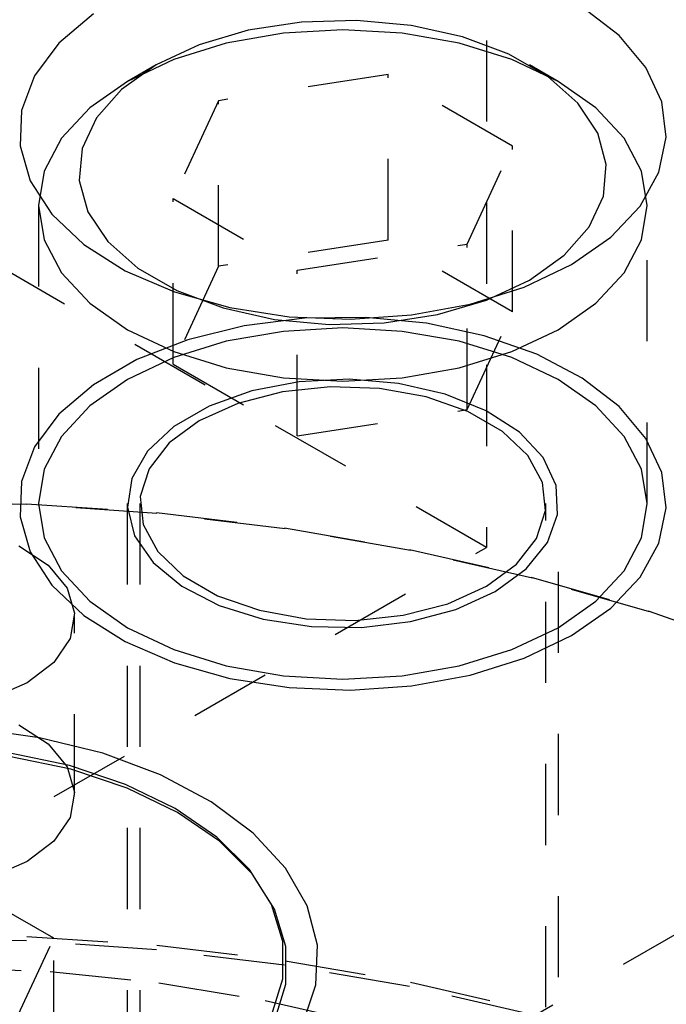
# Model space of a CAD drawing. Header units: inches. Extents: x 1907 to 2452, y -210 to -54.
# Tile 357 of 656: x 1992.62 to 1993.416, y -190.522 to -189.308. Entities that reach past the tile are written whole.
import ezdxf

# ---------------------------------------------------------------- set-up
doc = ezdxf.new("R2010")
doc.units = ezdxf.units.IN
doc.header["$LTSCALE"] = 0.5
doc.header["$MEASUREMENT"] = 0
doc.linetypes.add('HIDDEN', pattern=[0.225, 0.15, -0.075])
doc.layers.add('SID-M-H', color=4, linetype='HIDDEN')

msp = doc.modelspace()

# ---------------------------------------------------------------- linework, layer by layer
at = {"layer": 'SID-M-H'}
for p, q in [((1997.26042, -188.22331), (1992.35912, -191.05277)), ((1993.19456, -188.73403), (1993.19456, -189.95884)), ((1993.19456, -189.95884), (1991.78034, -189.14243)), ((1993.35805, -189.32785), (1993.31265, -189.29284)), ((1992.71049, -189.30112), (1992.66802, -189.33734)), ((1992.96694, -189.31127), (1992.90131, -189.32142)), ((1993.01778, -189.32092), (1992.94462, -189.32508)), ((1993.03479, -189.30922), (1992.96694, -189.31127)), ((1993.09094, -189.32508), (1993.01778, -189.32092)), ((1993.1019, -189.31535), (1993.03479, -189.30922)), ((1993.16533, -189.32941), (1993.1019, -189.31535)), ((1992.90131, -189.32142), (1992.84077, -189.33923)), ((1992.94462, -189.32508), (1992.87427, -189.3374)), ((1993.16129, -189.3374), (1993.09094, -189.32508)), ((1993.22231, -189.35077), (1993.16533, -189.32941)), ((1993.39115, -189.36719), (1993.35805, -189.32785)), ((1992.66802, -189.33734), (1992.6382, -189.37754)), ((1992.84077, -189.33923), (1992.78797, -189.36391)), ((1992.87427, -189.3374), (1992.80944, -189.35741)), ((1993.22612, -189.35741), (1993.16129, -189.3374)), ((1992.80944, -189.35741), (1992.75261, -189.38433)), ((1993.27035, -189.37851), (1993.22231, -189.35077)), ((1993.28294, -189.38433), (1993.22612, -189.35741)), ((1992.78797, -189.36391), (1992.74521, -189.3944)), ((1992.78793, -189.36393), (1992.75257, -189.38436)), ((1993.28299, -189.38436), (1993.24763, -189.36393)), ((1993.41076, -189.40944), (1993.39115, -189.36719)), ((1992.6382, -189.37754), (1992.6221, -189.42028)), ((1993.07382, -189.37585), (1992.86469, -189.4082)), ((1993.22691, -189.46423), (1993.07382, -189.37585)), ((1993.07382, -189.57999), (1993.07382, -189.37585)), ((1993.30736, -189.4114), (1993.27035, -189.37851)), ((1992.75261, -189.38433), (1992.70598, -189.41714)), ((1993.32958, -189.41714), (1993.28294, -189.38433)), ((1992.74521, -189.3944), (1992.71437, -189.42934)), ((1992.70598, -189.41714), (1992.67132, -189.45456)), ((1992.86469, -189.4082), (1992.80865, -189.52893)), ((1992.86469, -189.61234), (1992.86469, -189.4082)), ((1993.33171, -189.44802), (1993.30736, -189.4114)), ((1993.36423, -189.45456), (1993.32958, -189.41714)), ((1993.41617, -189.45306), (1993.41076, -189.40944)), ((1992.6221, -189.42028), (1992.62029, -189.464)), ((1992.71437, -189.42934), (1992.69678, -189.46723)), ((1992.67132, -189.45456), (1992.64998, -189.49517)), ((1993.34233, -189.48676), (1993.33171, -189.44802)), ((1993.38557, -189.49517), (1993.36423, -189.45456)), ((1993.40717, -189.49649), (1993.41617, -189.45306)), ((1992.62029, -189.464), (1992.63286, -189.50713)), ((1993.17087, -189.58496), (1993.22691, -189.46423)), ((1993.22691, -189.66837), (1993.22691, -189.46423)), ((1992.69678, -189.46723), (1992.69322, -189.5064)), ((1993.33878, -189.52593), (1993.34233, -189.48676)), ((1992.64998, -189.49517), (1992.64278, -189.53741)), ((1993.3841, -189.53815), (1993.40717, -189.49649)), ((1993.39278, -189.53741), (1993.38557, -189.49517)), ((1992.63286, -189.50713), (1992.65933, -189.54811)), ((1992.69322, -189.5064), (1992.70385, -189.54514)), ((1993.32119, -189.56382), (1993.33878, -189.52593)), ((1992.64278, -189.53741), (1992.64278, -189.90485)), ((1992.64278, -189.53741), (1992.64998, -189.57964)), ((1992.80865, -189.52893), (1992.96174, -189.61731)), ((1992.80865, -189.73306), (1992.80865, -189.52893)), ((1993.3478, -189.57653), (1993.3841, -189.53815)), ((1993.38557, -189.57964), (1993.39278, -189.53741)), ((1993.39278, -189.90485), (1993.39278, -189.53741)), ((1992.65933, -189.54811), (1992.69876, -189.58545)), ((1992.70385, -189.54514), (1992.7282, -189.58176)), ((1993.29035, -189.59876), (1993.32119, -189.56382)), ((1992.64998, -189.57964), (1992.67132, -189.62025)), ((1992.69876, -189.58545), (1992.74972, -189.61781)), ((1992.7282, -189.58176), (1992.76521, -189.61465)), ((1993.07382, -189.57999), (1992.86469, -189.61234)), ((1992.96174, -189.61731), (1993.17087, -189.58496)), ((1993.22691, -189.66837), (1993.07382, -189.57999)), ((1993.17087, -189.78909), (1993.17087, -189.58496)), ((1993.29956, -189.61026), (1993.3478, -189.57653)), ((1993.36423, -189.62025), (1993.38557, -189.57964)), ((1993.24759, -189.62925), (1993.29035, -189.59876)), ((1992.86469, -189.61234), (1992.80865, -189.73306)), ((1993.24114, -189.6381), (1993.29956, -189.61026)), ((1992.67132, -189.62025), (1992.70598, -189.65768)), ((1992.74972, -189.61781), (1992.81037, -189.64402)), ((1992.76521, -189.61465), (1992.81325, -189.64239)), ((1992.96174, -189.82144), (1992.96174, -189.61731)), ((1993.32958, -189.65768), (1993.36423, -189.62025)), ((1993.19479, -189.65393), (1993.24759, -189.62925)), ((1992.81037, -189.64402), (1992.87852, -189.66313)), ((1992.81325, -189.64239), (1992.87023, -189.66375)), ((1993.17465, -189.65906), (1993.24114, -189.6381)), ((1992.70598, -189.65768), (1992.75261, -189.69048)), ((1993.10249, -189.67238), (1993.17465, -189.65906)), ((1993.13425, -189.67174), (1993.19479, -189.65393)), ((1993.28294, -189.69048), (1993.32958, -189.65768)), ((1992.87023, -189.66375), (1992.93366, -189.67781)), ((1992.87852, -189.66313), (1992.9517, -189.67445)), ((1993.02726, -189.67757), (1993.10249, -189.67238)), ((1993.06862, -189.68189), (1993.13425, -189.67174)), ((1993.17087, -189.78909), (1993.22691, -189.66837)), ((1992.97047, -189.67643), (1992.89644, -189.68572)), ((1992.93366, -189.67781), (1993.00077, -189.68394)), ((1992.9517, -189.67445), (1993.02726, -189.67757)), ((1993.04621, -189.67539), (1992.97047, -189.67643)), ((1993.00077, -189.68394), (1993.06862, -189.68189)), ((1993.12092, -189.68264), (1993.04621, -189.67539)), ((1993.1919, -189.69792), (1993.12092, -189.68264)), ((1992.75261, -189.69048), (1992.80944, -189.71741)), ((1992.89644, -189.68572), (1992.8268, -189.70294)), ((1992.94462, -189.69253), (1992.87427, -189.70485)), ((1993.01778, -189.68837), (1992.94462, -189.69253)), ((1993.09094, -189.69253), (1993.01778, -189.68837)), ((1993.16129, -189.70485), (1993.09094, -189.69253)), ((1993.22612, -189.71741), (1993.28294, -189.69048)), ((1992.8268, -189.70294), (1992.76406, -189.72745)), ((1992.87427, -189.70485), (1992.80944, -189.72485)), ((1993.22612, -189.72485), (1993.16129, -189.70485)), ((1993.25659, -189.72069), (1993.1919, -189.69792)), ((1992.80944, -189.71741), (1992.87427, -189.73741)), ((1993.16129, -189.73741), (1993.22612, -189.71741)), ((1993.31265, -189.75011), (1993.25659, -189.72069)), ((1992.76406, -189.72745), (1992.71049, -189.75838)), ((1992.80944, -189.72485), (1992.75261, -189.75177)), ((1992.80865, -189.73306), (1992.96174, -189.82144)), ((1993.28294, -189.75177), (1993.22612, -189.72485)), ((1992.87427, -189.73741), (1992.94462, -189.74973)), ((1993.09094, -189.74973), (1993.16129, -189.73741)), ((1992.75261, -189.75177), (1992.70598, -189.78458)), ((1992.96409, -189.75475), (1992.90557, -189.76594)), ((1992.94462, -189.74973), (1993.01778, -189.75389)), ((1993.0255, -189.75165), (1992.96409, -189.75475)), ((1993.01778, -189.75389), (1993.09094, -189.74973)), ((1993.0865, -189.7568), (1993.0255, -189.75165)), ((1993.14379, -189.76994), (1993.0865, -189.7568)), ((1993.32958, -189.78458), (1993.28294, -189.75177)), ((1993.35805, -189.78512), (1993.31265, -189.75011)), ((1992.71049, -189.75838), (1992.66802, -189.7946)), ((1992.90557, -189.76594), (1992.85311, -189.78462)), ((1992.9434, -189.76706), (1992.88844, -189.78134)), ((1993.00268, -189.76079), (1992.9434, -189.76706)), ((1993.06284, -189.76289), (1993.00268, -189.76079)), ((1993.12038, -189.77324), (1993.06284, -189.76289)), ((1993.19428, -189.79035), (1993.14379, -189.76994)), ((1992.88844, -189.78134), (1992.841, -189.8028)), ((1993.17196, -189.79124), (1993.12038, -189.77324)), ((1992.70598, -189.78458), (1992.67132, -189.82201)), ((1992.85311, -189.78462), (1992.80952, -189.80979)), ((1992.96174, -189.82144), (1993.17087, -189.78909)), ((1993.21458, -189.81584), (1993.17196, -189.79124)), ((1993.23526, -189.81694), (1993.19428, -189.79035)), ((1993.36423, -189.82201), (1993.32958, -189.78458)), ((1993.39115, -189.82446), (1993.35805, -189.78512)), ((1992.66802, -189.7946), (1992.6382, -189.8348)), ((1992.841, -189.8028), (1992.80383, -189.83019)), ((1992.80952, -189.80979), (1992.77715, -189.84008)), ((1993.24575, -189.84562), (1993.21458, -189.81584)), ((1993.26452, -189.84826), (1993.23526, -189.81694)), ((1992.67132, -189.82201), (1992.64998, -189.86262)), ((1992.80383, -189.83019), (1992.7791, -189.86191)), ((1993.38557, -189.86262), (1993.36423, -189.82201)), ((1993.41076, -189.8667), (1993.39115, -189.82446)), ((1992.6382, -189.8348), (1992.6221, -189.87754)), ((1992.77715, -189.84008), (1992.75776, -189.87386)), ((1993.26368, -189.87884), (1993.24575, -189.84562)), ((1993.28048, -189.88264), (1993.26452, -189.84826)), ((1992.64998, -189.86262), (1992.64278, -189.90485)), ((1992.7791, -189.86191), (1992.76824, -189.89614)), ((1993.39278, -189.90485), (1993.38557, -189.86262)), ((1993.41617, -189.91032), (1993.41076, -189.8667)), ((1992.6221, -189.87754), (1992.62029, -189.92126)), ((1992.75776, -189.87386), (1992.75239, -189.90931)), ((1993.26732, -189.91356), (1993.26368, -189.87884)), ((1993.28227, -189.91821), (1993.28048, -189.88264)), ((1992.62853, -189.90598), (1992.46728, -189.90297)), ((1992.46732, -189.90204), (1992.62823, -189.90504)), ((1992.76824, -189.89614), (1992.77187, -189.93086)), ((1992.62823, -189.90504), (1992.7881, -189.91601)), ((1992.78873, -189.91698), (1992.62853, -189.90598)), ((1992.64278, -189.90485), (1992.64998, -189.94708)), ((1992.75228, -189.90485), (1992.75228, -191.48894)), ((1992.75239, -189.90931), (1992.76133, -189.94452)), ((1992.76778, -189.90485), (1992.76778, -190.92585)), ((1993.25646, -189.94779), (1993.26732, -189.91356)), ((1993.26778, -190.92585), (1993.26778, -189.90485)), ((1993.28328, -191.48894), (1993.28328, -189.90485)), ((1993.38557, -189.94708), (1993.39278, -189.90485)), ((1993.40717, -189.95375), (1993.41617, -189.91032)), ((1992.62029, -189.92126), (1992.63286, -189.96439)), ((1992.7881, -189.91601), (1992.94575, -189.93488)), ((1992.94671, -189.93588), (1992.78873, -189.91698)), ((1993.2698, -189.95306), (1993.28227, -189.91821)), ((1992.77187, -189.93086), (1992.7898, -189.96408)), ((1992.94575, -189.93488), (1993.1, -189.9615)), ((1993.10128, -189.96256), (1992.94671, -189.93588)), ((1992.64998, -189.94708), (1992.67132, -189.98769)), ((1992.76133, -189.94452), (1992.78409, -189.97759)), ((1993.23172, -189.97951), (1993.25646, -189.94779)), ((1993.36423, -189.98769), (1993.38557, -189.94708)), ((1992.1425, -190.56618), (1993.19456, -189.95884)), ((1992.61889, -189.95702), (1992.65469, -189.98072)), ((1992.63286, -189.96439), (1992.65933, -190.00537)), ((1992.7898, -189.96408), (1992.82098, -189.99386)), ((1993.1, -189.9615), (1993.24972, -189.99568)), ((1993.25131, -189.99681), (1993.10128, -189.96256)), ((1993.24375, -189.98531), (1993.2698, -189.95306)), ((1993.3841, -189.99541), (1993.40717, -189.95375)), ((1992.65469, -189.98072), (1992.67808, -190.00912)), ((1992.67132, -189.98769), (1992.70598, -190.02512)), ((1992.78409, -189.97759), (1992.81944, -190.00674)), ((1993.19456, -190.0069), (1993.23172, -189.97951)), ((1993.20552, -190.01323), (1993.24375, -189.98531)), ((1993.32958, -190.02512), (1993.36423, -189.98769)), ((1992.82098, -189.99386), (1992.8636, -190.01846)), ((1993.24972, -189.99568), (1993.39379, -190.03716)), ((1993.39568, -190.03837), (1993.25131, -189.99681)), ((1993.3478, -190.03379), (1993.3841, -189.99541)), ((1992.65933, -190.00537), (1992.69876, -190.04271)), ((1992.67808, -190.00912), (1992.68733, -190.0401)), ((1992.81944, -190.00674), (1992.86549, -190.0304)), ((1993.14711, -190.02836), (1993.19456, -190.0069)), ((1992.70598, -190.02512), (1992.75261, -190.05793)), ((1992.8636, -190.01846), (1992.91518, -190.03646)), ((1993.15716, -190.0353), (1993.20552, -190.01323)), ((1993.28294, -190.05793), (1993.32958, -190.02512)), ((1992.86549, -190.0304), (1992.91976, -190.04729)), ((1992.91518, -190.03646), (1992.97272, -190.04681)), ((1993.09216, -190.04264), (1993.14711, -190.02836)), ((1993.10129, -190.05034), (1993.15716, -190.0353)), ((1993.29956, -190.06752), (1993.3478, -190.03379)), ((1993.39379, -190.03716), (1993.53115, -190.08563)), ((1992.68733, -190.0401), (1992.68176, -190.07138)), ((1992.68745, -190.26451), (1992.68745, -190.04404)), ((1992.69876, -190.04271), (1992.74972, -190.07508)), ((1992.91976, -190.04729), (1992.9793, -190.0565)), ((1992.97272, -190.04681), (1993.03287, -190.04891)), ((1993.03287, -190.04891), (1993.09216, -190.04264)), ((1993.53333, -190.08695), (1993.39568, -190.03837)), ((1992.75261, -190.05793), (1992.80944, -190.08485)), ((1992.9793, -190.0565), (1993.04092, -190.05754)), ((1993.04092, -190.05754), (1993.10129, -190.05034)), ((1993.22612, -190.08485), (1993.28294, -190.05793)), ((1992.68176, -190.07138), (1992.66178, -190.10063)), ((1993.24114, -190.09537), (1993.29956, -190.06752)), ((1992.74972, -190.07508), (1992.81037, -190.10128)), ((1992.80944, -190.08485), (1992.87427, -190.10485)), ((1993.16129, -190.10485), (1993.22612, -190.08485)), ((1993.17465, -190.11633), (1993.24114, -190.09537)), ((1992.66178, -190.10063), (1992.62887, -190.12568)), ((1992.81037, -190.10128), (1992.87852, -190.12039)), ((1992.87427, -190.10485), (1992.94462, -190.11717)), ((1993.09094, -190.11717), (1993.16129, -190.10485)), ((1992.87852, -190.12039), (1992.9517, -190.13171)), ((1992.94462, -190.11717), (1993.01778, -190.12133)), ((1993.01778, -190.12133), (1993.09094, -190.11717)), ((1993.10249, -190.12964), (1993.17465, -190.11633)), ((1992.62887, -190.12568), (1992.58547, -190.14468)), ((1992.9517, -190.13171), (1993.02726, -190.13483)), ((1993.02726, -190.13483), (1993.10249, -190.12964)), ((1992.64398, -190.19358), (1992.56147, -190.18225)), ((1992.61889, -190.17749), (1992.65469, -190.20119)), ((1992.72198, -190.21279), (1992.64398, -190.19358)), ((1992.65469, -190.20119), (1992.67808, -190.22958)), ((1992.6811, -190.22798), (1992.60605, -190.2122)), ((1992.6826, -190.23246), (1992.60696, -190.21657)), ((1992.79323, -190.23934), (1992.72198, -190.21279)), ((1992.67808, -190.22958), (1992.68733, -190.26057)), ((1992.75027, -190.25103), (1992.6811, -190.22798)), ((1992.7523, -190.25569), (1992.6826, -190.23246)), ((1992.85569, -190.27246), (1992.79323, -190.23934)), ((1992.81146, -190.28067), (1992.75027, -190.25103)), ((1992.81396, -190.28556), (1992.7523, -190.25569)), ((1992.68733, -190.26057), (1992.68176, -190.29185)), ((1992.90755, -190.31119), (1992.85569, -190.27246)), ((1992.68176, -190.29185), (1992.66178, -190.3211)), ((1992.8628, -190.31599), (1992.81146, -190.28067)), ((1992.8657, -190.32116), (1992.81396, -190.28556)), ((1992.90274, -190.35592), (1992.8628, -190.31599)), ((1992.94733, -190.35443), (1992.90755, -190.31119)), ((1992.66178, -190.3211), (1992.62887, -190.34615)), ((1992.90594, -190.3614), (1992.8657, -190.32116)), ((1992.62887, -190.34615), (1992.58547, -190.36515)), ((1992.93006, -190.39925), (1992.90274, -190.35592)), ((1992.93347, -190.40506), (1992.90594, -190.3614)), ((1992.97388, -190.40093), (1992.94733, -190.35443)), ((1992.66172, -190.44076), (1992.53415, -190.36711)), ((1992.94393, -190.44466), (1992.93006, -190.39925)), ((1992.98644, -190.44935), (1992.97388, -190.40093)), ((1992.94745, -190.45082), (1992.93347, -190.40506)), ((1992.46728, -190.43551), (1992.62853, -190.43852)), ((1992.62823, -190.44396), (1992.46732, -190.44096)), ((1992.61503, -190.54136), (1992.66172, -190.44076)), ((1992.7881, -190.45493), (1992.62823, -190.44396)), ((1992.62853, -190.43852), (1992.78873, -190.44951)), ((1992.66172, -190.56834), (1992.66172, -190.44076)), ((1992.78873, -190.44951), (1992.94671, -190.46842)), ((1992.94393, -190.49077), (1992.94393, -190.44466)), ((1992.98464, -190.49829), (1992.98644, -190.44935)), ((1992.94575, -190.4738), (1992.7881, -190.45493)), ((1992.94745, -190.49728), (1992.94745, -190.45082)), ((1993.1, -190.50042), (1992.94575, -190.4738)), ((1992.94671, -190.46842), (1993.10128, -190.4951)), ((1992.5215, -190.47597), (1992.65725, -190.48194)), ((1992.65725, -190.48194), (1992.79126, -190.4958)), ((1992.79126, -190.4958), (1992.92215, -190.51742)), ((1992.93006, -190.53618), (1992.94393, -190.49077)), ((1992.93347, -190.54304), (1992.94745, -190.49728)), ((1992.96853, -190.54636), (1992.98464, -190.49829)), ((1993.10128, -190.4951), (1993.25131, -190.52935)), ((1993.24972, -190.53459), (1993.1, -190.50042)), ((1992.92215, -190.51742), (1993.04858, -190.54658))]:
    msp.add_line(p, q, dxfattribs=at)

doc.saveas('drawing.dxf')
